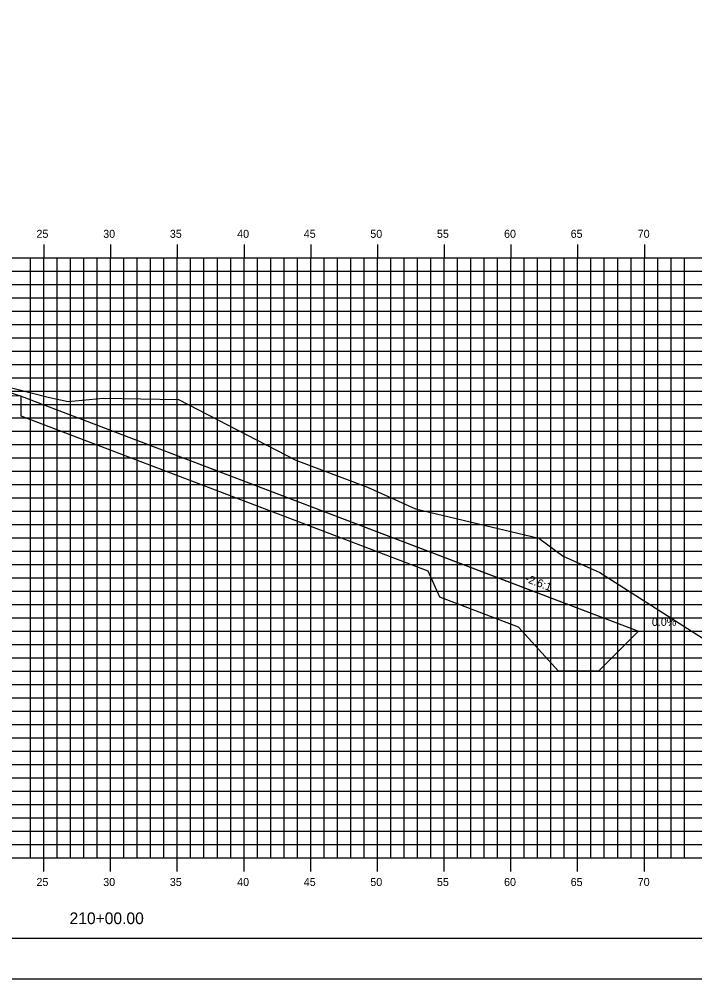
# Model space of a CAD drawing. Extents: x 850598 to 870284, y 366541 to 366651.
# Drawn here: x 869745.1 to 869795.7, y 366541.2 to 366613.1 of the extents above; entities that cross this region are included whole.
import ezdxf

# ---------------------------------------------------------------- set-up
doc = ezdxf.new("R2010")
doc.units = 0
for name, color, linetype in [('ANNOTATION', 7, 'Continuous'), ('BORDER', 7, 'Continuous'), ('D_Drainage_RipRap', 7, 'Continuous'), ('D_Roadway_Centerline', 7, 'Continuous'), ('D_Roadway_SlopeLines', 7, 'Continuous'), ('D_Roadway_SubGrade', 7, 'Continuous'), ('H_V ANNOTATION', 7, 'Continuous'), ('MAJOR', 7, 'Continuous'), ('MINOR', 7, 'Continuous'), ('PLOT BOUNDARY', 7, 'Continuous'), ('S_Roadway_Centerline', 7, 'Continuous')]:
    doc.layers.add(name, color=color, linetype=linetype)

msp = doc.modelspace()

# ---------------------------------------------------------------- linework, layer by layer
at = {"layer": 'BORDER'}
msp.add_line((869676.96, 366544.225), (869836.96, 366544.225), dxfattribs=at)
at = {"layer": 'D_Drainage_RipRap'}
msp.add_lwpolyline([(869775.763, 366573.227), (869781.657, 366570.983), (869791.519, 366567.227), (869788.519, 366564.227), (869785.519, 366564.227), (869782.519, 366567.533), (869776.625, 366569.777), (869775.763, 366571.727), (869745.264, 366583.341), (869745.264, 366584.841)], close=True, dxfattribs=at)
at = {"layer": 'D_Roadway_Centerline'}
msp.add_lwpolyline([(869693.112, 366585.18), (869693.803, 366585.06), (869694.494, 366584.876), (869695.186, 366584.627), (869695.877, 366584.313), (869700.366, 366585.81), (869706.96, 366588.008), (869710.96, 366588.128), (869721.96, 366587.715), (869732.96, 366587.303), (869736.96, 366587.063), (869738.96, 366586.943), (869745.264, 366584.841), (869775.763, 366573.227), (869781.657, 366570.983), (869791.519, 366567.227), (869795.519, 366567.227)], dxfattribs=at)
at = {"layer": 'D_Roadway_SlopeLines'}
msp.add_lwpolyline([(869745.264, 366584.841), (869791.519, 366567.227), (869791.519, 366567.227)], dxfattribs=at)
at = {"layer": 'D_Roadway_SubGrade'}
msp.add_lwpolyline([(869732.96, 366586.803), (869733.96, 366586.743), (869733.96, 366586.993), (869738.96, 366586.693), (869738.96, 366586.943), (869745.264, 366584.841), (869732.96, 366585.303)], close=True, dxfattribs=at)
at = {"layer": 'MAJOR'}
for p, q in [((869746.96, 366596.227), (869746.96, 366595.225)), ((869746.96, 366596.227), (869746.96, 366595.225)), ((869751.96, 366596.227), (869751.96, 366595.225)), ((869751.96, 366596.227), (869751.96, 366595.225)), ((869756.96, 366596.227), (869756.96, 366595.225)), ((869756.96, 366596.227), (869756.96, 366595.225)), ((869761.96, 366596.227), (869761.96, 366595.225)), ((869761.96, 366596.227), (869761.96, 366595.225)), ((869766.96, 366596.227), (869766.96, 366595.225)), ((869766.96, 366596.227), (869766.96, 366595.225)), ((869771.96, 366596.227), (869771.96, 366595.225)), ((869771.96, 366596.227), (869771.96, 366595.225)), ((869776.96, 366596.227), (869776.96, 366595.225)), ((869776.96, 366596.227), (869776.96, 366595.225)), ((869781.96, 366596.227), (869781.96, 366595.225)), ((869781.96, 366596.227), (869781.96, 366595.225)), ((869786.96, 366596.227), (869786.96, 366595.225)), ((869786.96, 366596.227), (869786.96, 366595.225)), ((869791.96, 366596.227), (869791.96, 366595.225)), ((869791.96, 366596.227), (869791.96, 366595.225)), ((869681.96, 366595.225), (869821.96, 366595.225)), ((869681.96, 366595.225), (869821.96, 366595.225)), ((869681.96, 366595.225), (869821.96, 366595.225)), ((869681.96, 366595.225), (869821.96, 366595.225)), ((869746.96, 366550.225), (869746.96, 366595.225)), ((869746.96, 366550.225), (869746.96, 366595.225)), ((869751.96, 366550.225), (869751.96, 366595.225)), ((869751.96, 366550.225), (869751.96, 366595.225)), ((869756.96, 366550.225), (869756.96, 366595.225)), ((869756.96, 366550.225), (869756.96, 366595.225)), ((869761.96, 366550.225), (869761.96, 366595.225)), ((869761.96, 366550.225), (869761.96, 366595.225)), ((869766.96, 366550.225), (869766.96, 366595.225)), ((869766.96, 366550.225), (869766.96, 366595.225)), ((869771.96, 366550.225), (869771.96, 366595.225)), ((869771.96, 366550.225), (869771.96, 366595.225)), ((869776.96, 366550.225), (869776.96, 366595.225)), ((869776.96, 366550.225), (869776.96, 366595.225)), ((869781.96, 366550.225), (869781.96, 366595.225)), ((869781.96, 366550.225), (869781.96, 366595.225)), ((869786.96, 366550.225), (869786.96, 366595.225)), ((869786.96, 366550.225), (869786.96, 366595.225)), ((869791.96, 366550.225), (869791.96, 366595.225)), ((869791.96, 366550.225), (869791.96, 366595.225)), ((869681.96, 366590.225), (869821.96, 366590.225)), ((869681.96, 366590.225), (869821.96, 366590.225)), ((869681.96, 366585.225), (869821.96, 366585.225)), ((869681.96, 366585.225), (869821.96, 366585.225)), ((869681.96, 366580.225), (869821.96, 366580.225)), ((869681.96, 366580.225), (869821.96, 366580.225)), ((869681.96, 366575.225), (869821.96, 366575.225)), ((869681.96, 366575.225), (869821.96, 366575.225)), ((869681.96, 366570.225), (869821.96, 366570.225)), ((869681.96, 366570.225), (869821.96, 366570.225)), ((869681.96, 366565.225), (869821.96, 366565.225)), ((869681.96, 366565.225), (869821.96, 366565.225)), ((869681.96, 366560.225), (869821.96, 366560.225)), ((869681.96, 366560.225), (869821.96, 366560.225)), ((869681.96, 366555.225), (869821.96, 366555.225)), ((869681.96, 366555.225), (869821.96, 366555.225)), ((869681.96, 366550.225), (869821.96, 366550.225)), ((869681.96, 366550.225), (869821.96, 366550.225)), ((869681.96, 366550.225), (869821.96, 366550.225)), ((869681.96, 366550.225), (869821.96, 366550.225)), ((869746.96, 366549.223), (869746.96, 366550.225)), ((869746.96, 366549.223), (869746.96, 366550.225)), ((869751.96, 366549.223), (869751.96, 366550.225)), ((869751.96, 366549.223), (869751.96, 366550.225)), ((869756.96, 366549.223), (869756.96, 366550.225)), ((869756.96, 366549.223), (869756.96, 366550.225)), ((869761.96, 366549.223), (869761.96, 366550.225)), ((869761.96, 366549.223), (869761.96, 366550.225)), ((869766.96, 366549.223), (869766.96, 366550.225)), ((869766.96, 366549.223), (869766.96, 366550.225)), ((869771.96, 366549.223), (869771.96, 366550.225)), ((869771.96, 366549.223), (869771.96, 366550.225)), ((869776.96, 366549.223), (869776.96, 366550.225)), ((869776.96, 366549.223), (869776.96, 366550.225)), ((869781.96, 366549.223), (869781.96, 366550.225)), ((869781.96, 366549.223), (869781.96, 366550.225)), ((869786.96, 366549.223), (869786.96, 366550.225)), ((869786.96, 366549.223), (869786.96, 366550.225)), ((869791.96, 366549.223), (869791.96, 366550.225)), ((869791.96, 366549.223), (869791.96, 366550.225))]:
    msp.add_line(p, q, dxfattribs=at)
at = {"layer": 'MINOR'}
for p, q in [((869745.96, 366550.225), (869745.96, 366595.225)), ((869745.96, 366550.225), (869745.96, 366595.225)), ((869747.96, 366550.225), (869747.96, 366595.225)), ((869747.96, 366550.225), (869747.96, 366595.225)), ((869748.96, 366550.225), (869748.96, 366595.225)), ((869748.96, 366550.225), (869748.96, 366595.225)), ((869749.96, 366550.225), (869749.96, 366595.225)), ((869749.96, 366550.225), (869749.96, 366595.225)), ((869750.96, 366550.225), (869750.96, 366595.225)), ((869750.96, 366550.225), (869750.96, 366595.225)), ((869752.96, 366550.225), (869752.96, 366595.225)), ((869752.96, 366550.225), (869752.96, 366595.225)), ((869753.96, 366550.225), (869753.96, 366595.225)), ((869753.96, 366550.225), (869753.96, 366595.225)), ((869754.96, 366550.225), (869754.96, 366595.225)), ((869754.96, 366550.225), (869754.96, 366595.225)), ((869755.96, 366550.225), (869755.96, 366595.225)), ((869755.96, 366550.225), (869755.96, 366595.225)), ((869757.96, 366550.225), (869757.96, 366595.225)), ((869757.96, 366550.225), (869757.96, 366595.225)), ((869758.96, 366550.225), (869758.96, 366595.225)), ((869758.96, 366550.225), (869758.96, 366595.225)), ((869759.96, 366550.225), (869759.96, 366595.225)), ((869759.96, 366550.225), (869759.96, 366595.225)), ((869760.96, 366550.225), (869760.96, 366595.225)), ((869760.96, 366550.225), (869760.96, 366595.225)), ((869762.96, 366550.225), (869762.96, 366595.225)), ((869762.96, 366550.225), (869762.96, 366595.225)), ((869763.96, 366550.225), (869763.96, 366595.225)), ((869763.96, 366550.225), (869763.96, 366595.225)), ((869764.96, 366550.225), (869764.96, 366595.225)), ((869764.96, 366550.225), (869764.96, 366595.225)), ((869765.96, 366550.225), (869765.96, 366595.225)), ((869765.96, 366550.225), (869765.96, 366595.225)), ((869767.96, 366550.225), (869767.96, 366595.225)), ((869767.96, 366550.225), (869767.96, 366595.225)), ((869768.96, 366550.225), (869768.96, 366595.225)), ((869768.96, 366550.225), (869768.96, 366595.225)), ((869769.96, 366550.225), (869769.96, 366595.225)), ((869769.96, 366550.225), (869769.96, 366595.225)), ((869770.96, 366550.225), (869770.96, 366595.225)), ((869770.96, 366550.225), (869770.96, 366595.225)), ((869772.96, 366550.225), (869772.96, 366595.225)), ((869772.96, 366550.225), (869772.96, 366595.225)), ((869773.96, 366550.225), (869773.96, 366595.225)), ((869773.96, 366550.225), (869773.96, 366595.225)), ((869774.96, 366550.225), (869774.96, 366595.225)), ((869774.96, 366550.225), (869774.96, 366595.225)), ((869775.96, 366550.225), (869775.96, 366595.225)), ((869775.96, 366550.225), (869775.96, 366595.225)), ((869777.96, 366550.225), (869777.96, 366595.225)), ((869777.96, 366550.225), (869777.96, 366595.225)), ((869778.96, 366550.225), (869778.96, 366595.225)), ((869778.96, 366550.225), (869778.96, 366595.225)), ((869779.96, 366550.225), (869779.96, 366595.225)), ((869779.96, 366550.225), (869779.96, 366595.225)), ((869780.96, 366550.225), (869780.96, 366595.225)), ((869780.96, 366550.225), (869780.96, 366595.225)), ((869782.96, 366550.225), (869782.96, 366595.225)), ((869782.96, 366550.225), (869782.96, 366595.225)), ((869783.96, 366550.225), (869783.96, 366595.225)), ((869783.96, 366550.225), (869783.96, 366595.225)), ((869784.96, 366550.225), (869784.96, 366595.225)), ((869784.96, 366550.225), (869784.96, 366595.225)), ((869785.96, 366550.225), (869785.96, 366595.225)), ((869785.96, 366550.225), (869785.96, 366595.225)), ((869787.96, 366550.225), (869787.96, 366595.225)), ((869787.96, 366550.225), (869787.96, 366595.225)), ((869788.96, 366550.225), (869788.96, 366595.225)), ((869788.96, 366550.225), (869788.96, 366595.225)), ((869789.96, 366550.225), (869789.96, 366595.225)), ((869789.96, 366550.225), (869789.96, 366595.225)), ((869790.96, 366550.225), (869790.96, 366595.225)), ((869790.96, 366550.225), (869790.96, 366595.225)), ((869792.96, 366550.225), (869792.96, 366595.225)), ((869792.96, 366550.225), (869792.96, 366595.225)), ((869793.96, 366550.225), (869793.96, 366595.225)), ((869793.96, 366550.225), (869793.96, 366595.225)), ((869794.96, 366550.225), (869794.96, 366595.225)), ((869794.96, 366550.225), (869794.96, 366595.225)), ((869681.96, 366594.225), (869821.96, 366594.225)), ((869681.96, 366594.225), (869821.96, 366594.225)), ((869681.96, 366593.225), (869821.96, 366593.225)), ((869681.96, 366593.225), (869821.96, 366593.225)), ((869681.96, 366592.225), (869821.96, 366592.225)), ((869681.96, 366592.225), (869821.96, 366592.225)), ((869681.96, 366591.225), (869821.96, 366591.225)), ((869681.96, 366591.225), (869821.96, 366591.225)), ((869681.96, 366589.225), (869821.96, 366589.225)), ((869681.96, 366589.225), (869821.96, 366589.225)), ((869681.96, 366588.225), (869821.96, 366588.225)), ((869681.96, 366588.225), (869821.96, 366588.225)), ((869681.96, 366587.225), (869821.96, 366587.225)), ((869681.96, 366587.225), (869821.96, 366587.225)), ((869681.96, 366586.225), (869821.96, 366586.225)), ((869681.96, 366586.225), (869821.96, 366586.225)), ((869681.96, 366584.225), (869821.96, 366584.225)), ((869681.96, 366584.225), (869821.96, 366584.225)), ((869681.96, 366583.225), (869821.96, 366583.225)), ((869681.96, 366583.225), (869821.96, 366583.225)), ((869681.96, 366582.225), (869821.96, 366582.225)), ((869681.96, 366582.225), (869821.96, 366582.225)), ((869681.96, 366581.225), (869821.96, 366581.225)), ((869681.96, 366581.225), (869821.96, 366581.225)), ((869681.96, 366579.225), (869821.96, 366579.225)), ((869681.96, 366579.225), (869821.96, 366579.225)), ((869681.96, 366578.225), (869821.96, 366578.225)), ((869681.96, 366578.225), (869821.96, 366578.225)), ((869681.96, 366577.225), (869821.96, 366577.225)), ((869681.96, 366577.225), (869821.96, 366577.225)), ((869681.96, 366576.225), (869821.96, 366576.225)), ((869681.96, 366576.225), (869821.96, 366576.225)), ((869681.96, 366574.225), (869821.96, 366574.225)), ((869681.96, 366574.225), (869821.96, 366574.225)), ((869681.96, 366573.225), (869821.96, 366573.225)), ((869681.96, 366573.225), (869821.96, 366573.225)), ((869681.96, 366572.225), (869821.96, 366572.225)), ((869681.96, 366572.225), (869821.96, 366572.225)), ((869681.96, 366571.225), (869821.96, 366571.225)), ((869681.96, 366571.225), (869821.96, 366571.225)), ((869681.96, 366569.225), (869821.96, 366569.225)), ((869681.96, 366569.225), (869821.96, 366569.225)), ((869681.96, 366568.225), (869821.96, 366568.225)), ((869681.96, 366568.225), (869821.96, 366568.225)), ((869681.96, 366567.225), (869821.96, 366567.225)), ((869681.96, 366567.225), (869821.96, 366567.225)), ((869681.96, 366566.225), (869821.96, 366566.225)), ((869681.96, 366566.225), (869821.96, 366566.225)), ((869681.96, 366564.225), (869821.96, 366564.225)), ((869681.96, 366564.225), (869821.96, 366564.225)), ((869681.96, 366563.225), (869821.96, 366563.225)), ((869681.96, 366563.225), (869821.96, 366563.225)), ((869681.96, 366562.225), (869821.96, 366562.225)), ((869681.96, 366562.225), (869821.96, 366562.225)), ((869681.96, 366561.225), (869821.96, 366561.225)), ((869681.96, 366561.225), (869821.96, 366561.225)), ((869681.96, 366559.225), (869821.96, 366559.225)), ((869681.96, 366559.225), (869821.96, 366559.225)), ((869681.96, 366558.225), (869821.96, 366558.225)), ((869681.96, 366558.225), (869821.96, 366558.225)), ((869681.96, 366557.225), (869821.96, 366557.225)), ((869681.96, 366557.225), (869821.96, 366557.225)), ((869681.96, 366556.225), (869821.96, 366556.225)), ((869681.96, 366556.225), (869821.96, 366556.225)), ((869681.96, 366554.225), (869821.96, 366554.225)), ((869681.96, 366554.225), (869821.96, 366554.225)), ((869681.96, 366553.225), (869821.96, 366553.225)), ((869681.96, 366553.225), (869821.96, 366553.225)), ((869681.96, 366552.225), (869821.96, 366552.225)), ((869681.96, 366552.225), (869821.96, 366552.225)), ((869681.96, 366551.225), (869821.96, 366551.225)), ((869681.96, 366551.225), (869821.96, 366551.225))]:
    msp.add_line(p, q, dxfattribs=at)
at = {"layer": 'PLOT BOUNDARY'}
msp.add_lwpolyline([(869668.867, 366541.166), (869838.867, 366541.166), (869838.867, 366651.166), (869668.867, 366651.166)], close=True, dxfattribs=at)
at = {"layer": 'S_Roadway_Centerline'}
msp.add_lwpolyline([(869742.161, 366586.085), (869747.283, 366584.774), (869748.781, 366584.45), (869751.416, 366584.71), (869757.047, 366584.606), (869765.838, 366580.047), (869771.212, 366578.028), (869774.806, 366576.402), (869784.061, 366574.212), (869785.867, 366572.863), (869788.626, 366571.626), (869799.622, 366564.608), (869801.796, 366563.454), (869809.64, 366561.532), (869821.96, 366558.996)], dxfattribs=at)

# ---------------------------------------------------------------- texts
at = {"layer": 'ANNOTATION'}
msp.add_text('-2.6:1', height=0.6, rotation=339.15325, dxfattribs=at).set_placement((869782.964, 366570.956))
msp.add_text('0.0%', height=0.6, dxfattribs=at).set_placement((869792.522, 366567.628))
at = {"layer": 'H_V ANNOTATION'}
for s, height, p in [('25', 0.6, (869746.406, 366596.725)), ('30', 0.6, (869751.409, 366596.725)), ('35', 0.6, (869756.401, 366596.725)), ('40', 0.6, (869761.446, 366596.725)), ('45', 0.6, (869766.438, 366596.725)), ('50', 0.6, (869771.425, 366596.725)), ('55', 0.6, (869776.417, 366596.725)), ('60', 0.6, (869781.446, 366596.725)), ('65', 0.6, (869786.438, 366596.725)), ('70', 0.6, (869791.462, 366596.725)), ('25', 0.6, (869746.406, 366548.125)), ('30', 0.6, (869751.409, 366548.125)), ('35', 0.6, (869756.401, 366548.125)), ('40', 0.6, (869761.446, 366548.125)), ('45', 0.6, (869766.438, 366548.125)), ('50', 0.6, (869771.425, 366548.125)), ('55', 0.6, (869776.417, 366548.125)), ('60', 0.6, (869781.446, 366548.125)), ('65', 0.6, (869786.438, 366548.125)), ('70', 0.6, (869791.462, 366548.125)), ('210+00.00', 0.875, (869748.886, 366545.268))]:
    msp.add_text(s, height=height, dxfattribs=at).set_placement(p)

doc.saveas('drawing.dxf')
